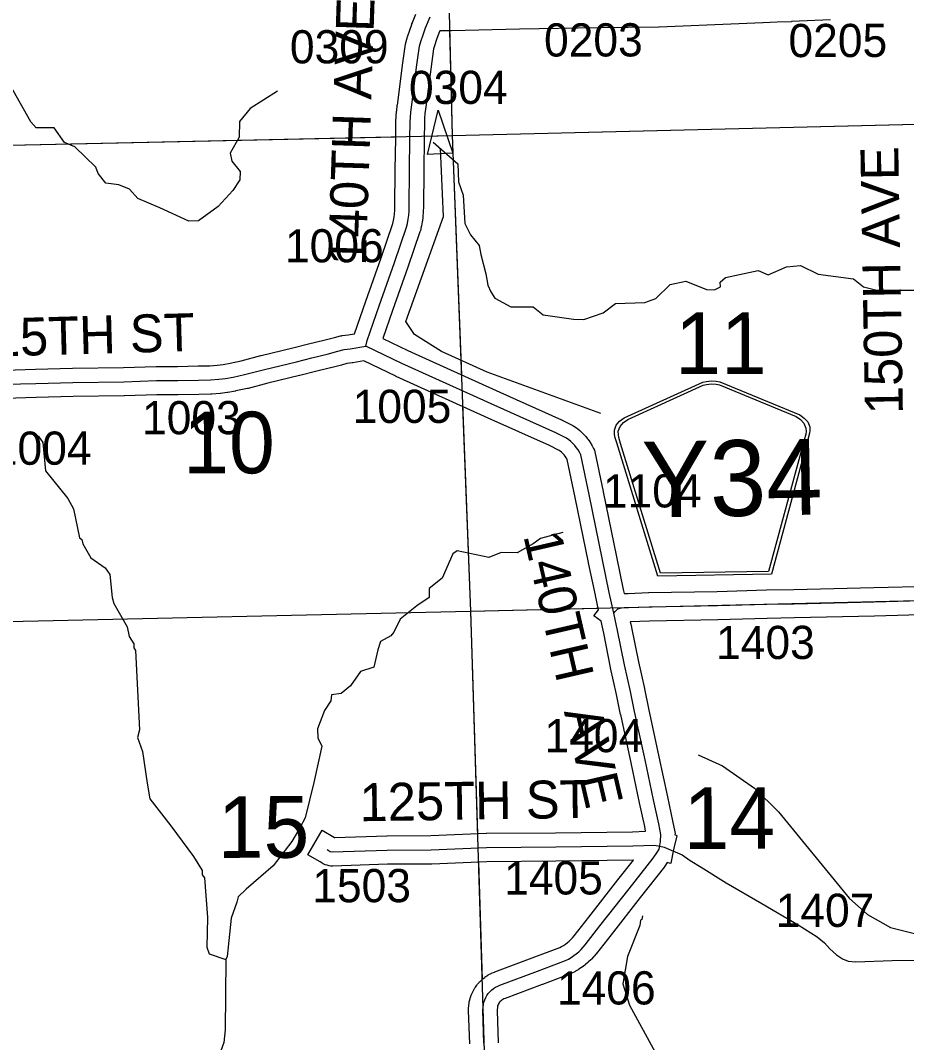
# Model space of a CAD drawing. Extents: x 128.7 to 185.5, y -21.4 to 12.6.
# Drawn here: x 136.899 to 138.769, y 1.519 to 3.675 of the extents above; entities that cross this region are included whole.
import ezdxf

# ---------------------------------------------------------------- set-up
doc = ezdxf.new("R2010")
doc.units = 0
for name, color, linetype in [('tdCoDirctArrow', 7, 'Continuous'), ('tdCoHydroRiver', 7, 'Continuous'), ('tdCoSecRdNmbr', 7, 'Continuous'), ('tdCoSecRdTxt', 7, 'Continuous'), ('tdCoSecRteBand', 7, 'Continuous'), ('tdCoSecRteCL', 7, 'Continuous'), ('tdCoSectLine', 7, 'Continuous'), ('tdCoSectLinePart', 7, 'Continuous'), ('tdCoSectNmbr', 7, 'Continuous'), ('tdCoShieldCoRte', 7, 'Continuous'), ('tdCoSurfGravel', 7, 'Continuous'), ('tdCoSurfLNO', 7, 'Continuous')]:
    doc.layers.add(name, color=color, linetype=linetype)

msp = doc.modelspace()

# ---------------------------------------------------------------- linework, layer by layer
at = {"layer": 'tdCoDirctArrow'}
msp.add_lwpolyline([(137.7581, 3.3925), (137.7811, 3.4861), (137.8119, 3.3955)], close=True, dxfattribs=at)
msp.add_lwpolyline([(138.1243, 2.8461), (137.8841, 2.933), (137.7881, 2.9767), (137.7307, 3.0127), (137.7123, 3.0403), (137.7922, 3.2617), (137.7855, 3.4049)], dxfattribs=at)
at = {"layer": 'tdCoHydroRiver'}
for points in [[(137.4418, 3.5264), (137.3845, 3.4899), (137.3617, 3.4624), (137.3612, 3.4292), (137.3417, 3.3954), (137.3454, 3.3782), (137.3634, 3.3566), (137.3624, 3.3393), (137.3473, 3.3167), (137.3168, 3.2826), (137.2751, 3.2529), (137.2546, 3.2522), (137.1937, 3.2803), (137.1473, 3.2994), (137.1293, 3.3194), (137.107, 3.3282), (137.08, 3.3321), (137.0636, 3.3521), (137.0584, 3.3661), (137.0145, 3.409), (136.9921, 3.4177), (136.9706, 3.4486), (136.9327, 3.449), (136.9213, 3.4613), (136.8778, 3.5389)], [(137.7704, 3.4182), (137.8223, 3.3725), (137.8235, 3.3346), (137.8338, 3.3065), (137.8372, 3.2467), (137.849, 3.2233), (137.8671, 3.2002), (137.8708, 3.1814), (137.8816, 3.1407), (137.8855, 3.1171), (137.8922, 3.1031), (137.9005, 3.0892), (137.9342, 3.0713), (137.9816, 3.0712), (138.0027, 3.0545), (138.0661, 3.0454), (138.0882, 3.0445), (138.1288, 3.0584), (138.155, 3.0782), (138.2166, 3.0801), (138.24, 3.0887), (138.2706, 3.1181), (138.3035, 3.1254), (138.3467, 3.1078), (138.3641, 3.1068), (138.3765, 3.1135), (138.3762, 3.1229), (138.387, 3.1327), (138.456, 3.1475), (138.4768, 3.1387), (138.5157, 3.1557), (138.5456, 3.1582), (138.5825, 3.1404), (138.657, 3.1301), (138.6781, 3.1134), (138.7067, 3.1063), (138.8109, 3.1064)], [(136.9371, 2.7988), (136.947, 2.7849), (136.952, 2.7251), (136.9996, 2.6665), (137.0113, 2.6448), (137.0243, 2.5836), (137.0291, 2.5806), (137.031, 2.5712), (137.0477, 2.5418), (137.0783, 2.5206), (137.0882, 2.5067), (137.0929, 2.4579), (137.0965, 2.4454), (137.1248, 2.3958), (137.1286, 2.3754), (137.1386, 2.3599), (137.1388, 2.352), (137.1422, 2.3458), (137.1505, 2.1787), (137.1463, 2.1628), (137.1567, 2.1327), (137.1667, 2.0663), (137.1724, 2.0333), (137.2168, 1.9763), (137.2646, 1.9116), (137.2829, 1.8821), (137.2832, 1.8727), (137.2881, 1.8665), (137.2939, 1.7831), (137.2927, 1.7199), (137.2979, 1.7059), (137.3329, 1.6944), (137.3313, 1.546), (137.3289, 1.5191), (137.3187, 1.4919)], [(138.0437, 2.5948), (137.9968, 2.5823), (137.9813, 2.5708), (137.9472, 2.5523), (137.914, 2.5529), (137.8875, 2.5426), (137.8208, 2.5563), (137.8115, 2.5497), (137.7894, 2.4985), (137.7617, 2.4771), (137.7622, 2.4582), (137.736, 2.44), (137.7005, 2.4121), (137.6872, 2.3848), (137.6811, 2.3767), (137.6594, 2.365), (137.6536, 2.3475), (137.6453, 2.3109), (137.6171, 2.3021), (137.596, 2.2715), (137.576, 2.2551), (137.5555, 2.2529), (137.5543, 2.2402), (137.5408, 2.2192), (137.5262, 2.1809), (137.5267, 2.162), (137.5351, 2.1445), (137.5185, 2.0678), (137.5003, 1.9931), (137.4884, 1.9706), (137.4719, 1.9433), (137.4325, 1.8916), (137.3756, 1.8424), (137.3588, 1.8261), (137.356, 1.815), (137.3444, 1.7815), (137.3359, 1.7008), (137.3329, 1.6944)], [(138.3293, 2.1263), (138.3806, 2.1027), (138.4483, 2.0559), (138.4988, 2.0054), (138.6481, 1.8239), (138.687, 1.7888), (138.7352, 1.7619), (138.8529, 1.7324)], [(138.2121, 1.7866), (138.2108, 1.7786), (138.2077, 1.7769), (138.2065, 1.7659), (138.1801, 1.7003), (138.1708, 1.6432), (138.1849, 1.5979), (138.2385, 1.4986)]]:
    msp.add_lwpolyline(points, dxfattribs=at)
at = {"layer": 'tdCoSecRteBand'}
for points in [[(136.8665, 2.9377), (136.9312, 2.9396), (136.9313, 2.9396), (136.9313, 2.9396), (137.0091, 2.9417), (137.0093, 2.9417), (137.0095, 2.9417), (137.1172, 2.9432), (137.186, 2.9453), (137.1864, 2.9453), (137.1868, 2.9453), (137.2311, 2.9456), (137.2748, 2.9464), (137.2748, 2.9464), (137.2749, 2.9464), (137.2992, 2.9468), (137.3148, 2.9482), (137.3273, 2.9497), (137.3422, 2.9525), (137.3652, 2.9573), (137.4069, 2.9682), (137.4072, 2.9683), (137.4075, 2.9684), (137.4744, 2.9843), (137.5071, 2.9928), (137.5074, 2.9928), (137.5076, 2.9929), (137.5393, 3.0005), (137.5618, 3.0064), (137.5618, 3.0064), (137.5619, 3.0064), (137.5751, 3.0098), (137.5768, 3.0103), (137.5786, 3.0105), (137.5907, 3.0121), (137.6041, 3.0145), (137.6281, 3.0833), (137.6281, 3.0833), (137.6281, 3.0834), (137.6604, 3.1745), (137.6853, 3.2472), (137.6868, 3.2535), (137.6881, 3.2605), (137.689, 3.2675), (137.6894, 3.2745), (137.6896, 3.2824), (137.6903, 3.36), (137.6903, 3.3601), (137.6903, 3.3601), (137.6913, 3.4265), (137.6918, 3.461), (137.6918, 3.4615), (137.6918, 3.4619), (137.6923, 3.4725), (137.6923, 3.473), (137.6924, 3.4736), (137.6932, 3.4841), (137.6933, 3.4847), (137.6933, 3.4852), (137.6946, 3.4957), (137.6946, 3.4963), (137.6947, 3.4968), (137.6963, 3.5069), (137.7056, 3.5807), (137.7056, 3.581), (137.7057, 3.5812), (137.7121, 3.6256), (137.7123, 3.6273), (137.7127, 3.629), (137.7152, 3.6383), (137.7155, 3.6394), (137.7159, 3.6405), (137.7208, 3.6548), (137.7208, 3.6549), (137.7209, 3.6551), (137.725, 3.6668), (137.7248, 3.6668), (137.7264, 3.6705), (137.7264, 3.6705), (137.7267, 3.6713), (137.734, 3.6886)], [(138.6089, 3.6766), (138.5262, 3.6728), (138.5262, 3.6726), (138.5262, 3.6726), (138.5262, 3.6726), (138.4962, 3.6714), (138.4663, 3.6703), (138.4663, 3.6703), (138.4662, 3.6703), (138.4153, 3.6685), (138.2473, 3.6611), (138.2467, 3.6611), (138.2462, 3.661), (138.1178, 3.6598), (137.9526, 3.6571), (137.8092, 3.6537), (137.8091, 3.6537), (137.8091, 3.6537), (137.7842, 3.6532), (137.7823, 3.6487), (137.7775, 3.6351), (137.7729, 3.622), (137.7712, 3.6154), (137.7651, 3.5729), (137.7557, 3.499), (137.7557, 3.4986), (137.7556, 3.4982), (137.7541, 3.4882), (137.753, 3.4787), (137.7522, 3.4692), (137.7518, 3.4597), (137.7513, 3.4256), (137.7513, 3.4256), (137.7513, 3.4256), (137.7503, 3.3593), (137.7496, 3.2817), (137.7496, 3.2816), (137.7496, 3.2816), (137.7494, 3.2729), (137.7494, 3.272), (137.7494, 3.2712), (137.7488, 3.2625), (137.7487, 3.2617), (137.7486, 3.2608), (137.7475, 3.2522), (137.7474, 3.2514), (137.7473, 3.2505), (137.7457, 3.242), (137.7455, 3.2411), (137.7453, 3.2403), (137.7433, 3.2318), (137.743, 3.2305), (137.7425, 3.2291), (137.7171, 3.1549), (137.7171, 3.1548), (137.717, 3.1546), (137.6847, 3.0634), (137.6641, 3.0044), (137.717, 2.9787), (137.9111, 2.8911), (138.0413, 2.833), (138.0421, 2.8326), (138.0428, 2.8322), (138.0653, 2.8206), (138.0671, 2.8197), (138.0688, 2.8185), (138.0736, 2.8151), (138.0744, 2.8145), (138.0752, 2.8139), (138.0798, 2.8101), (138.0806, 2.8095), (138.0813, 2.8088), (138.0856, 2.8048), (138.0864, 2.8041), (138.0871, 2.8033), (138.0911, 2.799), (138.0918, 2.7982), (138.0924, 2.7974), (138.0961, 2.7929), (138.0968, 2.7921), (138.0974, 2.7912), (138.1007, 2.7864), (138.1013, 2.7855), (138.1019, 2.7846), (138.1049, 2.7796), (138.1054, 2.7787), (138.1059, 2.7778), (138.1086, 2.7726), (138.1104, 2.769), (138.1112, 2.7652), (138.1289, 2.6813), (138.129, 2.6812), (138.129, 2.6811), (138.1568, 2.5436), (138.1713, 2.475), (138.1732, 2.4663)], [(137.8474, 1.5165), (137.8449, 1.5865), (137.8449, 1.5886), (137.8451, 1.5907), (137.8463, 1.6025), (137.8465, 1.6046), (137.8471, 1.6067), (137.8483, 1.6116), (137.8486, 1.613), (137.8491, 1.6143), (137.8508, 1.6191), (137.8512, 1.6204), (137.8518, 1.6217), (137.854, 1.6263), (137.8545, 1.6276), (137.8552, 1.6288), (137.8578, 1.6332), (137.8585, 1.6344), (137.8593, 1.6356), (137.8623, 1.6397), (137.8631, 1.6409), (137.864, 1.6419), (137.8673, 1.6458), (137.8682, 1.6469), (137.8692, 1.6478), (137.8729, 1.6514), (137.8739, 1.6523), (137.875, 1.6532), (137.879, 1.6564), (137.8801, 1.6573), (137.8812, 1.658), (137.8855, 1.6608), (137.8867, 1.6616), (137.8879, 1.6623), (137.8924, 1.6646), (137.8936, 1.6653), (137.8949, 1.6658), (137.8996, 1.6678), (137.9001, 1.668), (137.9006, 1.6682), (137.9795, 1.6978), (138.0374, 1.7196), (138.0411, 1.7215), (138.0454, 1.724), (138.0496, 1.7268), (138.0536, 1.7298), (138.0574, 1.733), (138.061, 1.7365), (138.0644, 1.7401), (138.0679, 1.7443), (138.0987, 1.7834), (138.16, 1.862), (138.1601, 1.8621), (138.1601, 1.8621), (138.193, 1.9039), (138.1923, 1.9039), (138.192, 1.9039), (138.1917, 1.9039), (138.0294, 1.9016), (138.0294, 1.9016), (138.0293, 1.9016), (137.8838, 1.9004), (137.7672, 1.8955), (137.7666, 1.8955), (137.7661, 1.8955), (137.674, 1.895), (137.5585, 1.8913), (137.5545, 1.8912), (137.5506, 1.8921), (137.5465, 1.8931), (137.5422, 1.8941), (137.5383, 1.8963), (137.5319, 1.9), (137.5059, 1.915), (137.5359, 1.9669), (137.5619, 1.9519), (137.5628, 1.9515), (137.6725, 1.955), (137.6729, 1.955), (137.6733, 1.955), (137.7652, 1.9555), (137.8818, 1.9604), (137.8823, 1.9604), (137.8828, 1.9604), (138.0287, 1.9616), (138.1906, 1.9638), (138.2186, 1.9647), (138.2167, 1.9747), (138.2059, 2.0249), (138.2059, 2.025), (138.2059, 2.025), (138.1881, 2.109), (138.166, 2.2108), (138.1659, 2.211), (138.1659, 2.2111), (138.1573, 2.2531), (138.1448, 2.3096), (138.1447, 2.3098), (138.1446, 2.3101), (138.1301, 2.3824), (138.1246, 2.4077), (138.1095, 2.4193), (138.1193, 2.4321), (138.1127, 2.4623), (138.1127, 2.4624), (138.1126, 2.4625), (138.0981, 2.5313), (138.0981, 2.5314), (138.098, 2.5315), (138.0702, 2.669), (138.0533, 2.7489), (138.0529, 2.7496), (138.051, 2.7529), (138.0488, 2.756), (138.0464, 2.7589), (138.0438, 2.7617), (138.0411, 2.7643), (138.0381, 2.7667), (138.0359, 2.7683), (138.016, 2.7785), (137.8866, 2.8364), (137.8866, 2.8364), (137.8865, 2.8364), (137.6919, 2.9242), (137.6915, 2.9244), (137.6912, 2.9246), (137.6241, 2.9572), (137.6007, 2.9529), (137.6, 2.9528), (137.5993, 2.9527), (137.5883, 2.9513), (137.5769, 2.9483), (137.5542, 2.9424), (137.5539, 2.9423), (137.5536, 2.9422), (137.5219, 2.9346), (137.4891, 2.9261), (137.4888, 2.9261), (137.4886, 2.926), (137.4218, 2.9101), (137.3797, 2.8991), (137.379, 2.8989), (137.3783, 2.8988), (137.3542, 2.8937), (137.3538, 2.8936), (137.3534, 2.8935), (137.3373, 2.8905), (137.3364, 2.8904), (137.3355, 2.8903), (137.3216, 2.8886), (137.3211, 2.8885), (137.3206, 2.8884), (137.3033, 2.887), (137.3023, 2.8869), (137.3012, 2.8868), (137.2759, 2.8864), (137.232, 2.8856), (137.2318, 2.8856), (137.2316, 2.8856), (137.1875, 2.8854), (137.1188, 2.8832), (137.1186, 2.8832), (137.1183, 2.8832), (137.0105, 2.8817), (136.933, 2.8796), (136.868, 2.8777)], [(138.1732, 2.4663), (138.1813, 2.4667), (138.1815, 2.4667), (138.1817, 2.4667), (138.2249, 2.4682), (138.2251, 2.4682), (138.2253, 2.4682), (138.3697, 2.4709), (138.4734, 2.4738), (138.4735, 2.4738), (138.4737, 2.4738), (138.5316, 2.4748), (138.7001, 2.4788), (138.8207, 2.4821)], [(138.8224, 2.4221), (138.7017, 2.4188), (138.7016, 2.4188), (138.7015, 2.4188), (138.5329, 2.4148), (138.5328, 2.4148), (138.5327, 2.4148), (138.4749, 2.4139), (138.3712, 2.4109), (138.3711, 2.4109), (138.371, 2.4109), (138.2267, 2.4082), (138.1862, 2.4068), (138.1873, 2.402), (138.1888, 2.395), (138.1889, 2.3947), (138.1889, 2.3945), (138.2034, 2.3222), (138.2159, 2.2658), (138.216, 2.2656), (138.216, 2.2653), (138.2246, 2.2234), (138.2468, 2.1217), (138.2468, 2.1216), (138.2468, 2.1215), (138.2646, 2.0375), (138.2754, 1.987), (138.2755, 1.9867), (138.2755, 1.9864), (138.28, 1.9634), (138.2806, 1.9601), (138.2805, 1.957), (138.2839, 1.9563), (138.2837, 1.9556), (138.2844, 1.9554), (138.2783, 1.9291), (138.278, 1.9277), (138.2777, 1.9265), (138.2717, 1.8975), (138.271, 1.8977), (138.2708, 1.897), (138.2643, 1.8985), (138.2591, 1.891), (138.2586, 1.8903), (138.2581, 1.8896), (138.2073, 1.825), (138.1459, 1.7464), (138.1459, 1.7464), (138.1458, 1.7463), (138.1148, 1.7069), (138.1145, 1.7066), (138.1143, 1.7063), (138.11, 1.7011), (138.1094, 1.7004), (138.1088, 1.6998), (138.1042, 1.6949), (138.1036, 1.6942), (138.103, 1.6936), (138.0981, 1.689), (138.0975, 1.6884), (138.0968, 1.6878), (138.0917, 1.6835), (138.091, 1.6829), (138.0903, 1.6824), (138.085, 1.6783), (138.0843, 1.6778), (138.0835, 1.6773), (138.0779, 1.6736), (138.0772, 1.6731), (138.0765, 1.6727), (138.0706, 1.6693), (138.0699, 1.6688), (138.0691, 1.6684), (138.0631, 1.6654), (138.0617, 1.6646), (138.0601, 1.6641), (138.0007, 1.6416), (138.0007, 1.6416), (138.0006, 1.6416), (137.9222, 1.6122), (137.9193, 1.611), (137.9173, 1.6099), (137.9153, 1.6086), (137.9135, 1.6072), (137.9119, 1.6056), (137.9104, 1.6039), (137.909, 1.602), (137.9079, 1.6), (137.9069, 1.5979), (137.9062, 1.5957), (137.9058, 1.5942), (137.905, 1.5865), (137.9074, 1.5186)]]:
    msp.add_lwpolyline(points, dxfattribs=at)
at = {"layer": 'tdCoSecRteCL'}
for points in [[(137.6284, 2.9884), (137.6308, 2.9999), (137.6564, 3.0734), (137.6887, 3.1646), (137.7141, 3.2389), (137.7162, 3.2473), (137.7177, 3.2559), (137.7188, 3.2646), (137.7194, 3.2733), (137.7196, 3.282), (137.7203, 3.3597), (137.7213, 3.426), (137.7218, 3.4606), (137.7223, 3.4711), (137.7231, 3.4817), (137.7244, 3.4922), (137.726, 3.5027), (137.7353, 3.5769), (137.7418, 3.6213), (137.7442, 3.6307), (137.7492, 3.645), (137.7543, 3.6596), (137.7642, 3.6828)], [(136.827, 2.9073), (136.8277, 2.9073), (136.8671, 2.9077), (136.9321, 2.9096), (137.0099, 2.9117), (137.1179, 2.9132), (137.1869, 2.9154), (137.2315, 2.9156), (137.2754, 2.9164), (137.3007, 2.9168), (137.318, 2.9183), (137.3318, 2.92), (137.348, 2.923), (137.3721, 2.9281), (137.4145, 2.9392), (137.4816, 2.9552), (137.5146, 2.9637), (137.5466, 2.9714), (137.5694, 2.9774), (137.5826, 2.9808), (137.5954, 2.9825), (137.6284, 2.9884)], [(138.1516, 2.4249), (138.142, 2.4687), (138.1274, 2.5375), (138.0996, 2.6751), (138.0818, 2.759), (138.0792, 2.7642), (138.0761, 2.7692), (138.0728, 2.774), (138.0691, 2.7786), (138.0651, 2.7829), (138.0608, 2.7869), (138.0563, 2.7906), (138.0515, 2.794), (138.0291, 2.8056), (137.8988, 2.8638), (137.7043, 2.9516), (137.6284, 2.9884)], [(138.1516, 2.4249), (138.1544, 2.4286), (138.16, 2.434), (138.1677, 2.436), (138.1827, 2.4367), (138.2259, 2.4382), (138.3704, 2.4409), (138.4742, 2.4438), (138.5322, 2.4448), (138.7008, 2.4488), (138.8516, 2.4529)], [(138.2484, 1.933), (138.2488, 1.9345), (138.25, 1.9434), (138.2505, 1.9577), (138.2461, 1.9807), (138.2352, 2.0312), (138.2175, 2.1153), (138.1953, 2.2172), (138.1866, 2.2593), (138.1741, 2.316), (138.1595, 2.3886), (138.1516, 2.4249)], [(137.5469, 1.926), (137.5533, 1.9223), (137.5575, 1.9213), (137.6734, 1.925), (137.7659, 1.9255), (137.883, 1.9304), (138.029, 1.9316), (138.1913, 1.9338), (138.2372, 1.9353), (138.2484, 1.933)], [(137.8774, 1.5175), (137.8749, 1.5876), (137.8762, 1.5994), (137.8774, 1.6044), (137.8791, 1.6092), (137.8812, 1.6138), (137.8838, 1.6182), (137.8867, 1.6224), (137.89, 1.6262), (137.8937, 1.6298), (137.8977, 1.633), (137.902, 1.6358), (137.9065, 1.6381), (137.9112, 1.6401), (137.9901, 1.6697), (138.0495, 1.6921), (138.0555, 1.6952), (138.0613, 1.6986), (138.0669, 1.7023), (138.0723, 1.7063), (138.0774, 1.7107), (138.0823, 1.7153), (138.0869, 1.7203), (138.0912, 1.7254), (138.1223, 1.7649), (138.1837, 1.8436), (138.2345, 1.9082), (138.2436, 1.9212), (138.2471, 1.9271), (138.2484, 1.933)]]:
    msp.add_lwpolyline(points, dxfattribs=at)
at = {"layer": 'tdCoSectLine'}
for points in [[(137.7858, 4.438), (137.8102, 3.4326)], [(137.8102, 3.4326), (138.8181, 3.4569)], [(136.8116, 3.4108), (137.8102, 3.4326)], [(137.8102, 3.4326), (137.8493, 2.4294)], [(137.8493, 2.4294), (138.8512, 2.4529)], [(136.842, 2.4066), (137.8493, 2.4294)], [(137.8493, 2.4294), (137.8803, 1.4327)]]:
    msp.add_lwpolyline(points, dxfattribs=at)
at = {"layer": 'tdCoSectLinePart'}
for points in [[(137.8048, 3.6537), (137.8102, 3.4326)], [(137.8102, 3.4326), (138.7904, 3.4562)], [(136.8116, 3.4108), (137.6914, 3.43)], [(137.751, 3.4313), (137.8102, 3.4326)], [(137.8102, 3.4326), (137.8298, 2.9278)], [(137.8325, 2.8609), (137.8493, 2.4294)], [(136.842, 2.4066), (137.8493, 2.4294)], [(137.8493, 2.4294), (138.1181, 2.4357)], [(137.8493, 2.4294), (137.8639, 1.9596)], [(137.8658, 1.8997), (137.8735, 1.6521)]]:
    msp.add_lwpolyline(points, dxfattribs=at)
at = {"layer": 'tdCoShieldCoRte'}
for points in [[(138.2445, 2.5026), (138.1577, 2.7841), (138.1535, 2.7971), (138.1527, 2.803), (138.1526, 2.8108), (138.1566, 2.8212), (138.1638, 2.8298), (138.1732, 2.8367), (138.3392, 2.9119), (138.3467, 2.9137), (138.3571, 2.9148), (138.3675, 2.9141), (138.3751, 2.9126), (138.5436, 2.8431), (138.5533, 2.8366), (138.5607, 2.8283), (138.5651, 2.818), (138.5653, 2.8102), (138.5646, 2.8043), (138.561, 2.7911), (138.484, 2.5068)], [(138.2503, 2.5091), (138.1657, 2.7829), (138.1618, 2.7955), (138.161, 2.8011), (138.1609, 2.8086), (138.1648, 2.8186), (138.1716, 2.8269), (138.1807, 2.8334), (138.34, 2.9057), (138.3472, 2.9074), (138.3572, 2.9084), (138.3672, 2.9077), (138.3745, 2.9063), (138.5362, 2.8396), (138.5456, 2.8334), (138.5527, 2.8254), (138.5569, 2.8155), (138.5571, 2.808), (138.5565, 2.8024), (138.5529, 2.7897), (138.478, 2.513)]]:
    msp.add_lwpolyline(points, close=True, dxfattribs=at)
at = {"layer": 'tdCoSurfGravel'}
for points in [[(137.6284, 2.9884), (137.6308, 2.9999), (137.6564, 3.0734), (137.6887, 3.1646), (137.7141, 3.2389), (137.7162, 3.2473), (137.7177, 3.2559), (137.7188, 3.2646), (137.7194, 3.2733), (137.7196, 3.282), (137.7203, 3.3597), (137.7213, 3.426), (137.7218, 3.4606), (137.7223, 3.4711), (137.7231, 3.4817), (137.7244, 3.4922), (137.726, 3.5027), (137.7353, 3.5769), (137.7418, 3.6213), (137.7442, 3.6307), (137.7492, 3.645), (137.7543, 3.6596), (137.7642, 3.6828)], [(136.8671, 2.9077), (136.9321, 2.9096), (137.0099, 2.9117), (137.1179, 2.9132), (137.1869, 2.9154), (137.2315, 2.9156), (137.2754, 2.9164), (137.3007, 2.9168), (137.318, 2.9183), (137.3318, 2.92), (137.348, 2.923), (137.3721, 2.9281), (137.4145, 2.9392), (137.4816, 2.9552), (137.5146, 2.9637), (137.5466, 2.9714), (137.5694, 2.9774), (137.5826, 2.9808), (137.5954, 2.9825), (137.6284, 2.9884)], [(138.1516, 2.4249), (138.142, 2.4687), (138.1274, 2.5375), (138.0996, 2.6751), (138.0818, 2.759), (138.0792, 2.7642), (138.0761, 2.7692), (138.0728, 2.774), (138.0691, 2.7786), (138.0651, 2.7829), (138.0608, 2.7869), (138.0563, 2.7906), (138.0515, 2.794), (138.0291, 2.8056), (137.8988, 2.8638), (137.7043, 2.9516), (137.6284, 2.9884)], [(138.1516, 2.4249), (138.1544, 2.4286), (138.16, 2.434), (138.1677, 2.436), (138.1827, 2.4367), (138.2259, 2.4382), (138.3704, 2.4409), (138.4742, 2.4438), (138.5322, 2.4448), (138.7008, 2.4488), (138.8516, 2.4529)], [(138.2484, 1.933), (138.2488, 1.9345), (138.25, 1.9434), (138.2505, 1.9577), (138.2461, 1.9807), (138.2352, 2.0312), (138.2175, 2.1153), (138.1953, 2.2172), (138.1866, 2.2593), (138.1741, 2.316), (138.1595, 2.3886), (138.1516, 2.4249)], [(137.5469, 1.926), (137.5533, 1.9223), (137.5575, 1.9213), (137.6734, 1.925), (137.7659, 1.9255), (137.883, 1.9304), (138.029, 1.9316), (138.1913, 1.9338), (138.2372, 1.9353), (138.2484, 1.933)], [(137.8774, 1.5175), (137.8749, 1.5876), (137.8762, 1.5994), (137.8774, 1.6044), (137.8791, 1.6092), (137.8812, 1.6138), (137.8838, 1.6182), (137.8867, 1.6224), (137.89, 1.6262), (137.8937, 1.6298), (137.8977, 1.633), (137.902, 1.6358), (137.9065, 1.6381), (137.9112, 1.6401), (137.9901, 1.6697), (138.0495, 1.6921), (138.0555, 1.6952), (138.0613, 1.6986), (138.0669, 1.7023), (138.0723, 1.7063), (138.0774, 1.7107), (138.0823, 1.7153), (138.0869, 1.7203), (138.0912, 1.7254), (138.1223, 1.7649), (138.1837, 1.8436), (138.2345, 1.9082), (138.2436, 1.9212), (138.2471, 1.9271), (138.2484, 1.933)]]:
    msp.add_lwpolyline(points, dxfattribs=at)
at = {"layer": 'tdCoSurfLNO'}
for p, q in [((138.2484, 1.933), (138.2574, 1.9311)), ((138.2574, 1.9311), (138.2959, 1.9151)), ((138.2959, 1.9151), (138.3124, 1.9028)), ((138.3124, 1.9028), (138.3356, 1.8887)), ((138.3356, 1.8887), (138.3886, 1.8562)), ((138.3886, 1.8562), (138.464, 1.812)), ((138.464, 1.812), (138.5407, 1.7676)), ((138.5407, 1.7676), (138.5804, 1.7417)), ((138.5804, 1.7417), (138.596, 1.7297)), ((138.596, 1.7297), (138.6073, 1.7166)), ((138.6073, 1.7166), (138.6216, 1.7043)), ((138.6216, 1.7043), (138.6337, 1.6959)), ((138.6337, 1.6959), (138.6458, 1.6907)), ((138.6458, 1.6907), (138.6618, 1.6892)), ((138.6618, 1.6892), (138.739, 1.6919)), ((138.739, 1.6919), (138.8584, 1.6929))]:
    msp.add_line(p, q, dxfattribs=at)

# ---------------------------------------------------------------- texts
at = {"layer": 'tdCoSecRdNmbr'}
for s, rotation, p in [('0203', 0.1056, (138.0043, 3.5991)), ('0205', 0.106, (138.5201, 3.5979)), ('0309', 0.106, (137.4681, 3.5847)), ('0304', 0.1052, (137.7193, 3.499)), ('1006', 0.1051, (137.4577, 3.1648)), ('1005', 0.1053, (137.6005, 2.826)), ('1003', 0.1049, (137.1561, 2.8021)), ('1004', 0.1047, (136.8413, 2.7378)), ('1104', 0.1056, (138.1286, 2.6477)), ('1403', 0.1058, (138.3673, 2.3279)), ('1404', 0.1055, (138.0052, 2.1313)), ('1405', 0.1055, (137.9201, 1.8311)), ('1503', 0.1051, (137.5153, 1.8148)), ('1407', 0.1055, (138.4931, 1.7627)), ('1406', 0.1055, (138.0316, 1.599))]:
    msp.add_text(s, height=0.07, rotation=rotation, dxfattribs=at).set_placement(p)
at = {"layer": 'tdCoSecRdTxt'}
for s, rotation, p in [('140TH AVE', 88.1014, (137.6282, 3.1572)), ('150TH AVE', 91, (138.7615, 2.8452)), ('115TH ST', 1.5921, (136.7806, 2.9645)), ('140TH  AVE', 283, (137.9603, 2.5882)), ('125TH ST', 0.8523, (137.6155, 1.9858))]:
    msp.add_text(s, height=0.08, rotation=rotation, dxfattribs=at).set_placement(p)
at = {"layer": 'tdCoSectNmbr'}
for s, rotation, p in [('11', 0.1057, (138.2808, 2.9292)), ('10', 0.1049, (137.2429, 2.7196)), ('14', 0.1057, (138.2987, 1.9274)), ('15', 0.105, (137.3157, 1.9086))]:
    msp.add_text(s, height=0.13, rotation=rotation, dxfattribs=at).set_placement(p)
at = {"layer": 'tdCoShieldCoRte'}
msp.add_text('Y34', height=0.16, rotation=1, dxfattribs=at).set_placement((138.2124, 2.6264))

doc.saveas('drawing.dxf')
